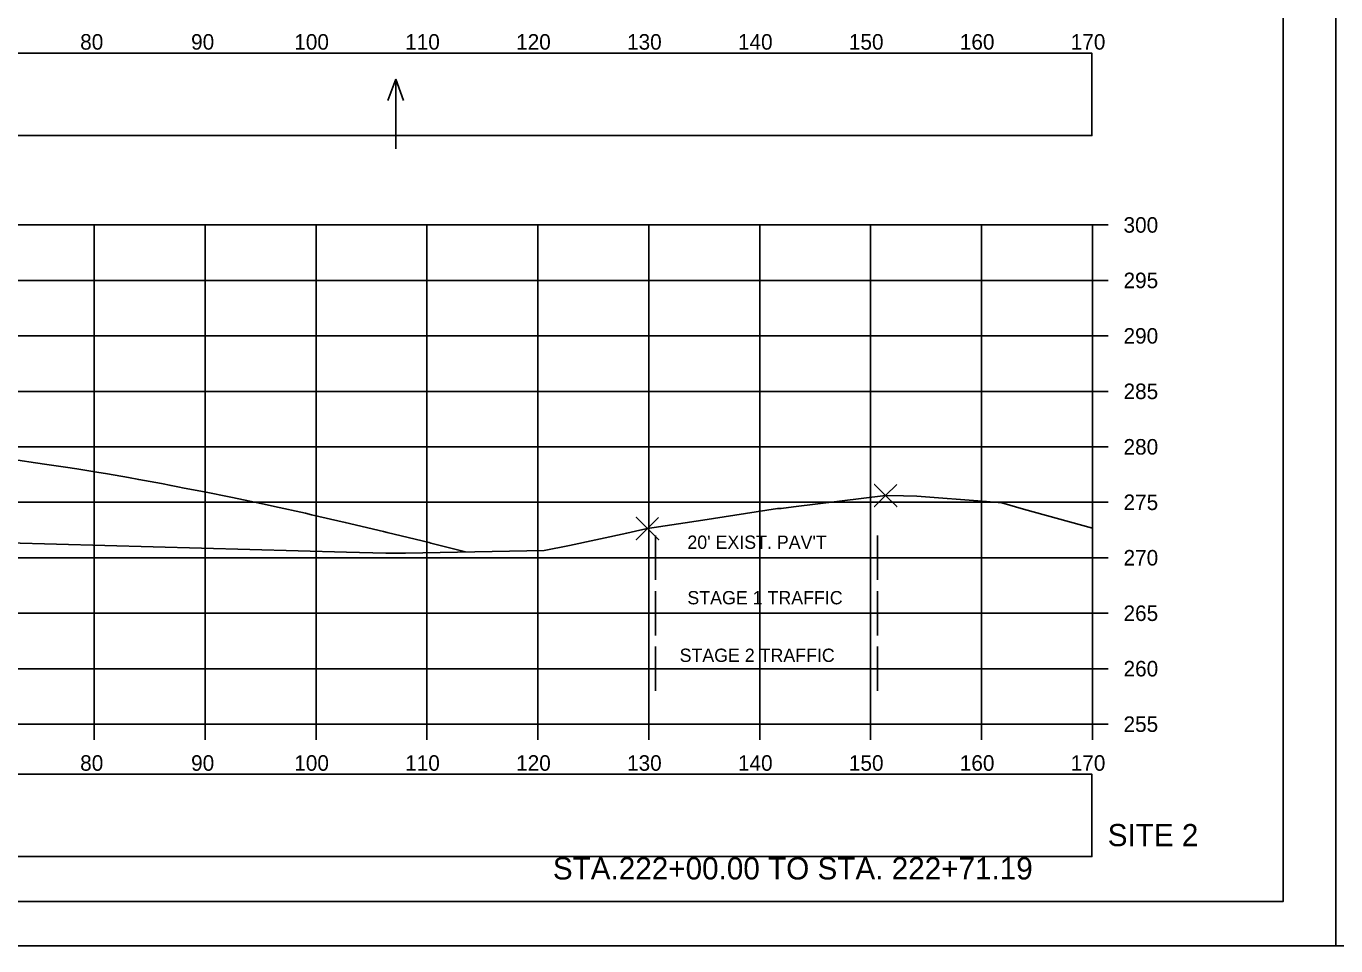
# Model space of a CAD drawing. Extents: x 4667 to 1632277, y -2100 to 724501.
# Drawn here: x 5851.1 to 5969.1, y -470.4 to -387.5 of the extents above; entities that cross this region are included whole.
import ezdxf

# ---------------------------------------------------------------- set-up
doc = ezdxf.new("R2010")
doc.units = 0
for name, color, linetype in [('R_Axis', 7, 'Continuous'), ('R_Axis Annot', 7, 'Continuous'), ('R_Border', 7, 'Continuous'), ('R_Draft', 7, 'Continuous'), ('R_Exist Surface', 7, 'Continuous'), ('R_Fin Surface', 7, 'Continuous'), ('R_Grid', 7, 'Continuous'), ('R_No Plot', 7, 'Continuous'), ('R_Proposed CofA', 7, 'Continuous'), ('R_Temp Easement', 7, 'Continuous'), ('R_Water Annot', 7, 'Continuous')]:
    doc.layers.add(name, color=color, linetype=linetype)

msp = doc.modelspace()

# ---------------------------------------------------------------- linework, layer by layer
at = {"layer": 'R_Axis'}
for p, q in [((5947.18, -450.42), (5947.18, -405.42)), ((5948.58, -405.42), (5947.18, -405.42)), ((5948.58, -410.42), (5947.18, -410.42)), ((5948.58, -415.42), (5947.18, -415.42)), ((5948.58, -420.42), (5947.18, -420.42)), ((5948.58, -425.42), (5947.18, -425.42)), ((5948.58, -430.42), (5947.18, -430.42)), ((5948.58, -435.42), (5947.18, -435.42)), ((5948.58, -440.42), (5947.18, -440.42)), ((5948.58, -445.42), (5947.18, -445.42)), ((5667.18, -450.42), (5947.18, -450.42)), ((5857.18, -451.82), (5857.18, -450.42)), ((5867.18, -451.82), (5867.18, -450.42)), ((5877.18, -451.82), (5877.18, -450.42)), ((5887.18, -451.82), (5887.18, -450.42)), ((5897.18, -451.82), (5897.18, -450.42)), ((5907.18, -451.82), (5907.18, -450.42)), ((5917.18, -451.82), (5917.18, -450.42)), ((5927.18, -451.82), (5927.18, -450.42)), ((5937.18, -451.82), (5937.18, -450.42)), ((5947.18, -451.82), (5947.18, -450.42)), ((5948.58, -450.42), (5947.18, -450.42))]:
    msp.add_line(p, q, dxfattribs=at)
at = {"layer": 'R_Border'}
for q in [(5964.36, -260.96), (5648.18, -466.42)]:
    msp.add_line((5964.36, -466.42), q, dxfattribs=at)
at = {"layer": 'R_Exist Surface'}
msp.add_lwpolyline([(5845.05, -433.97), (5879.94, -434.93), (5883.47, -435.02), (5885.26, -435), (5897.75, -434.76), (5900.02, -434.33), (5905.19, -433.19), (5906.37, -432.94), (5907.06, -432.79), (5912.06, -432.02), (5918.77, -430.99), (5919.11, -430.97), (5920.23, -430.84), (5928.53, -429.81), (5930.15, -429.84), (5931.34, -429.88), (5937.64, -430.36), (5939.02, -430.47), (5940.96, -431.05), (5947.18, -432.74)], dxfattribs=at)
at = {"layer": 'R_Fin Surface'}
msp.add_lwpolyline([(5850.29, -426.63), (5851.88, -426.85), (5852.92, -427.01), (5854.61, -427.26), (5855.61, -427.42), (5857.41, -427.71), (5858.37, -427.87), (5860.29, -428.2), (5861.2, -428.37), (5863.26, -428.74), (5864.11, -428.91), (5864.86, -429.05), (5865.15, -429.11), (5866.61, -429.38), (5867.12, -429.49), (5869.5, -429.97), (5870.22, -430.12), (5872.79, -430.66), (5873.44, -430.81), (5876.22, -431.41), (5876.78, -431.55), (5879.81, -432.24), (5883.26, -433.05), (5883.58, -433.13), (5887.38, -434.06), (5887.53, -434.1), (5888.84, -434.43), (5890.66, -434.89)], dxfattribs=at)
at = {"layer": 'R_Grid'}
for p, q in [((5667.18, -405.42), (5947.18, -405.42)), ((5857.18, -450.42), (5857.18, -405.42)), ((5867.18, -450.42), (5867.18, -405.42)), ((5877.18, -450.42), (5877.18, -405.42)), ((5887.18, -450.42), (5887.18, -405.42)), ((5897.18, -450.42), (5897.18, -405.42)), ((5907.18, -450.42), (5907.18, -405.42)), ((5917.18, -450.42), (5917.18, -405.42)), ((5927.18, -450.42), (5927.18, -405.42)), ((5937.18, -450.42), (5937.18, -405.42)), ((5947.18, -450.42), (5947.18, -405.42)), ((5667.18, -410.42), (5947.18, -410.42)), ((5667.18, -415.42), (5947.18, -415.42)), ((5667.18, -420.42), (5947.18, -420.42)), ((5667.18, -425.42), (5947.18, -425.42)), ((5667.18, -430.42), (5947.18, -430.42)), ((5667.18, -435.42), (5947.18, -435.42)), ((5667.18, -440.42), (5947.18, -440.42)), ((5667.18, -445.42), (5947.18, -445.42)), ((5667.18, -450.42), (5947.18, -450.42))]:
    msp.add_line(p, q, dxfattribs=at)
at = {"layer": 'R_No Plot'}
msp.add_line((5635.78, -470.4), (5969.12, -470.4), dxfattribs=at)
for points in [[(5635.78, -257.06), (5969.12, -257.06), (5969.12, -470.4), (5635.78, -470.4)], [(5969.12, -257.06), (6302.46, -257.06), (6302.46, -470.4), (5969.12, -470.4)], [(5882.1, -260.96), (5901.72, -260.96), (5901.72, -270.84), (5917.84, -270.84), (5941.04, -270.84), (5941.04, -295.17), (5964.36, -295.17), (5964.36, -466.42), (5648.18, -466.42), (5648.18, -260.96)]]:
    msp.add_lwpolyline(points, close=True, dxfattribs=at)
for points in [[(5928.53, -429.81), (5927.53, -428.81), (5928.53, -429.81), (5927.53, -430.81), (5928.53, -429.81), (5929.53, -430.81), (5928.53, -429.81), (5929.53, -428.81)], [(5907.06, -432.79), (5906.06, -431.79), (5907.06, -432.79), (5906.06, -433.79), (5907.06, -432.79), (5908.06, -433.79), (5907.06, -432.79), (5908.06, -431.79)]]:
    msp.add_lwpolyline(points, dxfattribs=at)
at = {"layer": 'R_Proposed CofA'}
for points in [[(5667.23, -397.36), (5947.13, -397.36), (5947.13, -389.94), (5667.23, -389.94)], [(5667.23, -462.36), (5947.13, -462.36), (5947.13, -454.94), (5667.23, -454.94)]]:
    msp.add_lwpolyline(points, close=True, dxfattribs=at)
at = {"layer": 'R_Temp Easement'}
for p, q in [((5907.8, -437.42), (5907.8, -433.42)), ((5927.8, -437.42), (5927.8, -433.42)), ((5907.8, -435.42), (5927.8, -435.42)), ((5907.8, -442.42), (5907.8, -438.42)), ((5927.8, -442.42), (5927.8, -438.42)), ((5907.8, -440.42), (5927.8, -440.42)), ((5907.8, -447.42), (5907.8, -443.42)), ((5927.8, -447.42), (5927.8, -443.42)), ((5927.8, -445.42), (5907.8, -445.42))]:
    msp.add_line(p, q, dxfattribs=at)
at = {"layer": 'R_Water Annot'}
for p, q in [((5884.37, -392.27), (5883.67, -394.2)), ((5884.37, -398.56), (5884.37, -392.27)), ((5884.37, -392.27), (5885.07, -394.2))]:
    msp.add_line(p, q, dxfattribs=at)

# ---------------------------------------------------------------- texts
at = {"layer": 'R_Axis Annot'}
for s, p in [('80', (5855.92, -389.62)), ('90', (5865.92, -389.62)), ('100', (5875.22, -389.62)), ('110', (5885.22, -389.62)), ('120', (5895.22, -389.62)), ('130', (5905.22, -389.62)), ('140', (5915.22, -389.62)), ('150', (5925.22, -389.62)), ('160', (5935.22, -389.62)), ('170', (5945.22, -389.62)), ('300', (5949.98, -406.12)), ('295', (5949.98, -411.12)), ('290', (5949.98, -416.12)), ('285', (5949.98, -421.12)), ('280', (5949.98, -426.12)), ('275', (5949.98, -431.12)), ('270', (5949.98, -436.12)), ('265', (5949.98, -441.12)), ('260', (5949.98, -446.12)), ('255', (5949.98, -451.12)), ('80', (5855.92, -454.62)), ('90', (5865.92, -454.62)), ('100', (5875.22, -454.62)), ('110', (5885.22, -454.62)), ('120', (5895.22, -454.62)), ('130', (5905.22, -454.62)), ('140', (5915.22, -454.62)), ('150', (5925.22, -454.62)), ('160', (5935.22, -454.62)), ('170', (5945.22, -454.62))]:
    msp.add_text(s, height=1.4, dxfattribs=at).set_placement(p)
at = {"layer": 'R_Draft'}
for s, p in [('SITE 2', (5948.55, -461.42)), ('STA.222+00.00 TO STA. 222+71.19', (5898.53, -464.42))]:
    msp.add_text(s, height=2, dxfattribs=at).set_placement(p)
at = {"layer": 'R_Temp Easement'}
for s, height, p in [("20' EXIST. PAV'T", 1.2, (5910.66, -434.62)), ('STAGE 1 TRAFFIC', 1.2, (5910.66, -439.62)), ('STAGE 2 TRAFFIC', 1.1985, (5909.96, -444.81))]:
    msp.add_text(s, height=height, dxfattribs=at).set_placement(p)

doc.saveas('drawing.dxf')
